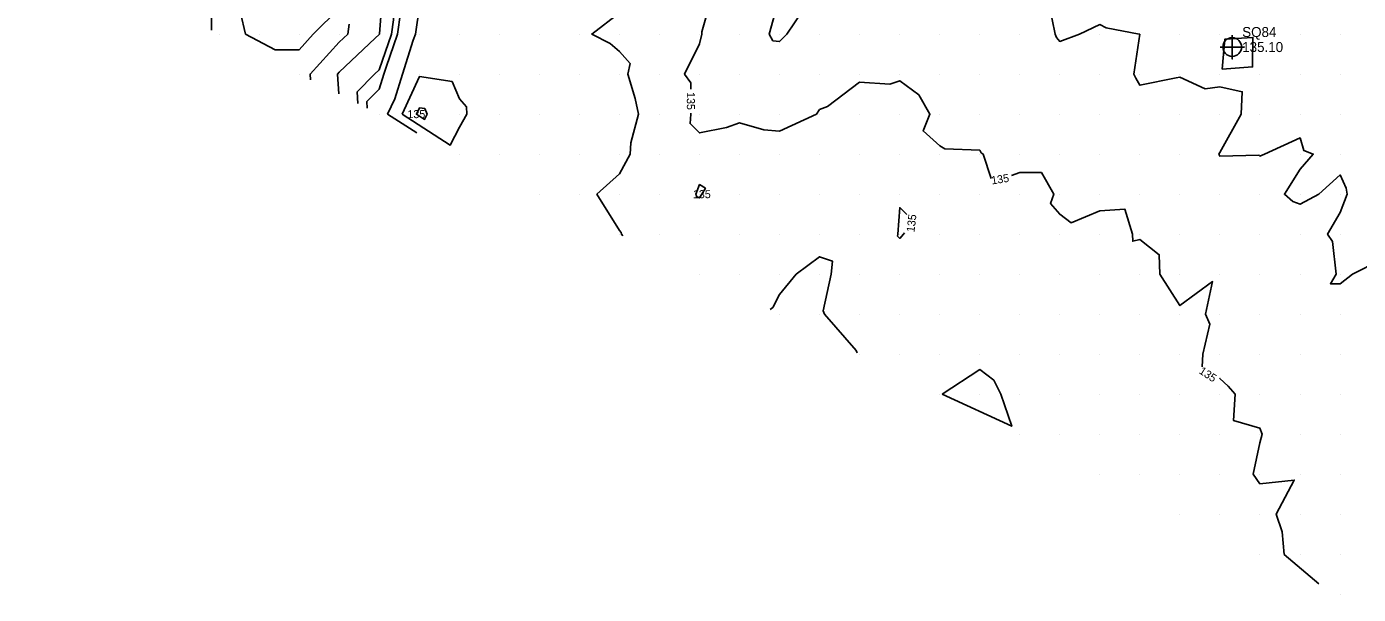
# Model space of a CAD drawing. Extents: x 2354170 to 2357230, y 866100 to 868290.
# Drawn here: x 2354181.9 to 2354514.6, y 867500 to 867641.9 of the extents above; entities that cross this region are included whole.
import ezdxf

# ---------------------------------------------------------------- set-up
doc = ezdxf.new("R2010")
doc.units = 0
for name, color, linetype in [('Default', 7, 'Continuous'), ('DTM Contours Major', 7, 'Continuous'), ('DTM Contours Major Text', 7, 'Continuous'), ('DTM Contours Minor', 7, 'Continuous'), ('Exist DTM QL2 LIDAR Elevation Point', 7, 'Continuous'), ('Exist DTM Regular Point CELL', 7, 'Continuous'), ('Exist DTM Regular Point Cogo Elevation', 7, 'Continuous'), ('Exist DTM Regular Point Cogo Number', 7, 'Continuous')]:
    doc.layers.add(name, color=color, linetype=linetype)

msp = doc.modelspace()

# ---------------------------------------------------------------- linework, layer by layer
at = {"layer": 'Default'}
for points in [[(2354370.23, 867719.61), (2354369.96, 867718.62), (2354369.06, 867710.02), (2354367.34, 867702.64), (2354364.3, 867700.02), (2354364.09, 867695.89), (2354361.65, 867690.02), (2354360.57, 867689.42), (2354359.96, 867687.13), (2354357.41, 867682.57), (2354357.88, 867680.02), (2354357.99, 867672), (2354356.76, 867670.02), (2354353.98, 867666), (2354354.02, 867660.02), (2354353.93, 867656.05), (2354353.2, 867650.02), (2354350.54, 867640.6), (2354350.55, 867640.02), (2354349.96, 867637.59), (2354346.21, 867630.02), (2354347.79, 867627.84), (2354347.79, 867626.29)], [(2354183.29, 867706.68), (2354181.85, 867701.91), (2354184.27, 867700.02), (2354189.24, 867699.3), (2354189.96, 867699.5), (2354199.85, 867699.91), (2354199.96, 867699.77), (2354207.52, 867697.57), (2354207.45, 867690.02), (2354209.96, 867687.14), (2354211.59, 867688.39), (2354219.96, 867686.49), (2354224.58, 867680.02), (2354224.68, 867674.74), (2354226.94, 867670.02), (2354223.14, 867663.2), (2354229.96, 867663.2), (2354231.98, 867660.02), (2354231.59, 867658.39), (2354229.96, 867654.19), (2354225.78, 867654.2), (2354228.1, 867650.02), (2354228, 867641.98), (2354228.05, 867640.98)], [(2354311.39, 867679.67), (2354309.96, 867678.51), (2354306.73, 867676.79), (2354297.61, 867680.02), (2354293.23, 867683.29), (2354289.96, 867680.57), (2354289.56, 867680.42), (2354289.54, 867680.02), (2354279.96, 867671.05), (2354277.72, 867670.02), (2354278.96, 867661.02), (2354279.29, 867660.02), (2354275.46, 867654.52), (2354275.61, 867650.02), (2354275.24, 867645.3), (2354274.48, 867640.02), (2354271.68, 867631.74), (2354271.13, 867630.02), (2354269.96, 867626.28), (2354266.84, 867623.14), (2354266.94, 867621.53)], [(2354270.79, 867650.02), (2354270, 867640.06), (2354270, 867640.02), (2354269.96, 867639.92), (2354268.92, 867638.98), (2354259.96, 867630.49), (2354259.53, 867630.02), (2354259.84, 867625.08)], [(2354368.25, 867638.31), (2354367.35, 867640.02), (2354369.96, 867649.31), (2354375.58, 867645.64), (2354371.8, 867640.02), (2354369.96, 867638.14), (2354368.25, 867638.31)], [(2354437.31, 867647.36), (2354438.8, 867640.02), (2354439.13, 867639.19), (2354439.96, 867638.2), (2354444.91, 867640.02), (2354449.96, 867642.42), (2354451.51, 867641.57), (2354459.82, 867640.02), (2354459.95, 867640), (2354458.44, 867630.02), (2354458.93, 867628.98), (2354459.96, 867627.26), (2354469.05, 867629.1), (2354469.97, 867629.26), (2354476.3, 867626.35), (2354479.97, 867626.81), (2354485.55, 867625.6), (2354485.29, 867620.02), (2354479.97, 867610.47), (2354479.7, 867610.02), (2354479.78, 867609.83), (2354479.97, 867609.48), (2354489.71, 867609.77), (2354489.97, 867609.56), (2354491.08, 867610.02), (2354499.97, 867614.06), (2354500.9, 867610.95), (2354503.27, 867610.02), (2354499.97, 867606.29), (2354496.09, 867600.02), (2354498.18, 867598.23), (2354499.97, 867597.5), (2354504.7, 867600.02), (2354509.97, 867604.82), (2354511.47, 867601.52), (2354511.73, 867600.02), (2354509.97, 867595.46), (2354506.88, 867590.02), (2354508.13, 867588.18), (2354508.98, 867580.02), (2354507.58, 867577.63), (2354509.97, 867577.59), (2354513.05, 867580.02), (2354519.97, 867583.53)], [(2354259.96, 867646.38), (2354253.45, 867640.02), (2354249.96, 867636.1), (2354243.91, 867636.07), (2354236.51, 867640.02), (2354235.28, 867645.34)], [(2354279.96, 867646.92), (2354278.97, 867640.02), (2354278.46, 867638.51), (2354275.73, 867630.02), (2354273.8, 867623.86), (2354272.03, 867620.02), (2354279.36, 867615.32)], [(2354329.96, 867645.32), (2354323.02, 867640.02), (2354327.63, 867637.69), (2354329.96, 867635.67), (2354332.59, 867632.64), (2354332.08, 867630.02), (2354333.87, 867623.92), (2354334.68, 867620.02), (2354332.8, 867612.85), (2354332.64, 867610.02), (2354329.96, 867605.07), (2354324.34, 867600.02), (2354329.96, 867590.97), (2354330.36, 867590.42), (2354330.49, 867590.02), (2354330.77, 867589.62)], [(2354262.42, 867642.47), (2354262.1, 867640.02), (2354259.96, 867637.99), (2354252.65, 867630.02), (2354252.74, 867628.63)], [(2354480.51, 867631.22), (2354481.19, 867638.72), (2354488.2, 867639.2), (2354488.13, 867631.81), (2354480.51, 867631.22)], [(2354275.64, 867620.02), (2354279.96, 867629.4), (2354288.14, 867628.2), (2354289.96, 867623.86), (2354291.78, 867621.83), (2354291.82, 867620.02), (2354289.96, 867616.8), (2354287.7, 867612.28), (2354275.64, 867620.02)], [(2354347.81, 867620.29), (2354347.81, 867620.02), (2354347.6, 867617.66), (2354349.96, 867615.35), (2354356.67, 867616.72), (2354359.96, 867617.89), (2354366, 867616.06), (2354369.96, 867615.79), (2354379.17, 867620.02), (2354379.96, 867621.16), (2354381.9, 867621.96), (2354389.96, 867628), (2354397.49, 867627.55), (2354399.96, 867628.38), (2354404.76, 867624.81), (2354407.5, 867620.02), (2354405.79, 867615.84), (2354409.96, 867612.09), (2354411.28, 867611.34), (2354419.96, 867611.02), (2354420.33, 867610.38), (2354420.84, 867610.02), (2354422.79, 867603.92)], [(2354279.24, 867620.02), (2354279.96, 867621.59), (2354281.33, 867621.39), (2354281.91, 867620.02), (2354281.26, 867618.72), (2354279.24, 867620.02)], [(2354427.92, 867604.73), (2354429.96, 867605.41), (2354435.35, 867605.4), (2354438.43, 867600.02), (2354437.67, 867597.72), (2354439.96, 867594.99), (2354442.79, 867592.85), (2354449.96, 867595.9), (2354456.22, 867596.27), (2354458.09, 867590.02), (2354458.2, 867588.25), (2354459.96, 867588.72), (2354464.81, 867584.87), (2354464.93, 867580.02), (2354469.97, 867572.17), (2354478.15, 867578.2), (2354476.32, 867570.02), (2354477.47, 867567.53), (2354475.67, 867560.02), (2354475.51, 867556.87)], [(2354350.55, 867600.02), (2354351.44, 867601.49), (2354349.96, 867602.41), (2354349.03, 867600.02), (2354349.26, 867599.32), (2354349.96, 867599.09), (2354350.55, 867600.02)], [(2354399.47, 867590.02), (2354399.96, 867596.66), (2354401.71, 867594.97)], [(2354401.18, 867590.35), (2354400.94, 867590.02), (2354399.96, 867588.98), (2354399.44, 867589.49), (2354399.47, 867590.02)], [(2354389.31, 867560.34), (2354389.06, 867560.92), (2354381.22, 867570.02), (2354380.82, 867570.87), (2354382.85, 867580.02), (2354383.19, 867583.24), (2354379.96, 867584.4), (2354374.07, 867580.02), (2354369.96, 867574.97), (2354368.27, 867571.71), (2354367.58, 867571.21)], [(2354410.61, 867550.02), (2354419.96, 867556.18), (2354423.48, 867553.53), (2354425.23, 867550.02), (2354427.95, 867542.03), (2354410.61, 867550.02)], [(2354479.83, 867554.04), (2354479.97, 867553.99), (2354482.02, 867552.08), (2354483.74, 867550.02), (2354483.38, 867543.43), (2354489.97, 867541.57), (2354490.55, 867540.02), (2354489.97, 867537.91), (2354488.23, 867530.02), (2354489.97, 867527.61), (2354498.52, 867528.57), (2354494.05, 867520.02), (2354495.55, 867515.61), (2354496.05, 867510.02), (2354504.7, 867502.65)]]:
    msp.add_lwpolyline(points, dxfattribs=at)
at = {"layer": 'DTM Contours Major'}
for points in [[(2354370.23, 867719.61), (2354369.96, 867718.62), (2354369.06, 867710.02), (2354367.34, 867702.64), (2354364.3, 867700.02), (2354364.09, 867695.89), (2354361.65, 867690.02), (2354360.57, 867689.42), (2354359.96, 867687.13), (2354357.41, 867682.57), (2354357.88, 867680.02), (2354357.99, 867672), (2354356.76, 867670.02), (2354353.98, 867666), (2354354.02, 867660.02), (2354353.93, 867656.05), (2354353.2, 867650.02), (2354350.54, 867640.6), (2354350.55, 867640.02), (2354349.96, 867637.59), (2354346.21, 867630.02), (2354347.79, 867627.84), (2354347.79, 867626.29)], [(2354347.81, 867620.29), (2354347.81, 867620.02), (2354347.6, 867617.66), (2354349.96, 867615.35), (2354356.67, 867616.72), (2354359.96, 867617.89), (2354366, 867616.06), (2354369.96, 867615.79), (2354379.17, 867620.02), (2354379.96, 867621.16), (2354381.9, 867621.96), (2354389.96, 867628), (2354397.49, 867627.55), (2354399.96, 867628.38), (2354404.76, 867624.81), (2354407.5, 867620.02), (2354405.79, 867615.84), (2354409.96, 867612.09), (2354411.28, 867611.34), (2354419.96, 867611.02), (2354420.33, 867610.38), (2354420.84, 867610.02), (2354422.79, 867603.92)], [(2354279.24, 867620.02), (2354279.96, 867621.59), (2354281.33, 867621.39), (2354281.91, 867620.02), (2354281.26, 867618.72), (2354279.24, 867620.02)], [(2354427.92, 867604.73), (2354429.96, 867605.41), (2354435.35, 867605.4), (2354438.43, 867600.02), (2354437.67, 867597.72), (2354439.96, 867594.99), (2354442.79, 867592.85), (2354449.96, 867595.9), (2354456.22, 867596.27), (2354458.09, 867590.02), (2354458.2, 867588.25), (2354459.96, 867588.72), (2354464.81, 867584.87), (2354464.93, 867580.02), (2354469.97, 867572.17), (2354478.15, 867578.2), (2354476.32, 867570.02), (2354477.47, 867567.53), (2354475.67, 867560.02), (2354475.51, 867556.87)], [(2354350.55, 867600.02), (2354351.44, 867601.49), (2354349.96, 867602.41), (2354349.03, 867600.02), (2354349.26, 867599.32), (2354349.96, 867599.09), (2354350.55, 867600.02)], [(2354399.47, 867590.02), (2354399.96, 867596.66), (2354401.71, 867594.97)], [(2354401.18, 867590.35), (2354400.94, 867590.02), (2354399.96, 867588.98), (2354399.44, 867589.49), (2354399.47, 867590.02)], [(2354479.83, 867554.04), (2354479.97, 867553.99), (2354482.02, 867552.08), (2354483.74, 867550.02), (2354483.38, 867543.43), (2354489.97, 867541.57), (2354490.55, 867540.02), (2354489.97, 867537.91), (2354488.23, 867530.02), (2354489.97, 867527.61), (2354498.52, 867528.57), (2354494.05, 867520.02), (2354495.55, 867515.61), (2354496.05, 867510.02), (2354504.7, 867502.65)]]:
    msp.add_lwpolyline(points, dxfattribs=at)
at = {"layer": 'DTM Contours Minor'}
msp.add_lwpolyline([(2354304.89, 867696.09), (2354299.96, 867693.38), (2354298.57, 867690.02), (2354289.96, 867682.86), (2354287.89, 867682.09), (2354287.76, 867680.02), (2354279.96, 867672.71), (2354274.08, 867670.02), (2354274.74, 867665.25), (2354276.47, 867660.02), (2354273.8, 867656.18), (2354274, 867650.02), (2354273.5, 867643.55), (2354272.99, 867640.02), (2354269.96, 867631.08), (2354268.79, 867630.02), (2354264.4, 867625.59), (2354264.58, 867622.71)], dxfattribs=at)
at = {"layer": 'Exist DTM QL2 LIDAR Elevation Point'}
for p, q in [((2354229.96, 867640.02), (2354229.96, 867640.02)), ((2354239.96, 867640.02), (2354239.96, 867640.02)), ((2354249.96, 867640.02), (2354249.96, 867640.02)), ((2354259.96, 867640.02), (2354259.96, 867640.02)), ((2354269.96, 867640.02), (2354269.96, 867640.02)), ((2354279.96, 867640.02), (2354279.96, 867640.02)), ((2354289.96, 867640.02), (2354289.96, 867640.02)), ((2354299.96, 867640.02), (2354299.96, 867640.02)), ((2354309.96, 867640.02), (2354309.96, 867640.02)), ((2354319.96, 867640.02), (2354319.96, 867640.02)), ((2354329.96, 867640.02), (2354329.96, 867640.02)), ((2354339.96, 867640.02), (2354339.96, 867640.02)), ((2354349.96, 867640.02), (2354349.96, 867640.02)), ((2354359.96, 867640.02), (2354359.96, 867640.02)), ((2354369.96, 867640.02), (2354369.96, 867640.02)), ((2354379.96, 867640.02), (2354379.96, 867640.02)), ((2354389.96, 867640.02), (2354389.96, 867640.02)), ((2354399.96, 867640.02), (2354399.96, 867640.02)), ((2354409.96, 867640.02), (2354409.96, 867640.02)), ((2354419.96, 867640.02), (2354419.96, 867640.02)), ((2354429.96, 867640.02), (2354429.96, 867640.02)), ((2354439.96, 867640.02), (2354439.96, 867640.02)), ((2354449.96, 867640.02), (2354449.96, 867640.02)), ((2354459.96, 867640.02), (2354459.96, 867640.02)), ((2354469.97, 867640.02), (2354469.97, 867640.02)), ((2354479.97, 867640.02), (2354479.97, 867640.02)), ((2354489.97, 867640.02), (2354489.97, 867640.02)), ((2354499.97, 867640.02), (2354499.97, 867640.02)), ((2354509.97, 867640.02), (2354509.97, 867640.02)), ((2354249.96, 867630.02), (2354249.96, 867630.02)), ((2354259.96, 867630.02), (2354259.96, 867630.02)), ((2354269.96, 867630.02), (2354269.96, 867630.02)), ((2354279.96, 867630.02), (2354279.96, 867630.02)), ((2354289.96, 867630.02), (2354289.96, 867630.02)), ((2354299.96, 867630.02), (2354299.96, 867630.02)), ((2354309.96, 867630.02), (2354309.96, 867630.02)), ((2354319.96, 867630.02), (2354319.96, 867630.02)), ((2354329.96, 867630.02), (2354329.96, 867630.02)), ((2354339.96, 867630.02), (2354339.96, 867630.02)), ((2354349.96, 867630.02), (2354349.96, 867630.02)), ((2354359.96, 867630.02), (2354359.96, 867630.02)), ((2354369.96, 867630.02), (2354369.96, 867630.02)), ((2354379.96, 867630.02), (2354379.96, 867630.02)), ((2354389.96, 867630.02), (2354389.96, 867630.02)), ((2354399.96, 867630.02), (2354399.96, 867630.02)), ((2354409.96, 867630.02), (2354409.96, 867630.02)), ((2354419.96, 867630.02), (2354419.96, 867630.02)), ((2354429.96, 867630.02), (2354429.96, 867630.02)), ((2354439.96, 867630.02), (2354439.96, 867630.02)), ((2354449.96, 867630.02), (2354449.96, 867630.02)), ((2354459.96, 867630.02), (2354459.96, 867630.02)), ((2354469.97, 867630.02), (2354469.97, 867630.02)), ((2354479.97, 867630.02), (2354479.97, 867630.02)), ((2354489.97, 867630.02), (2354489.97, 867630.02)), ((2354499.97, 867630.02), (2354499.97, 867630.02)), ((2354509.97, 867630.02), (2354509.97, 867630.02)), ((2354269.96, 867620.02), (2354269.96, 867620.02)), ((2354279.96, 867620.02), (2354279.96, 867620.02)), ((2354289.96, 867620.02), (2354289.96, 867620.02)), ((2354299.96, 867620.02), (2354299.96, 867620.02)), ((2354309.96, 867620.02), (2354309.96, 867620.02)), ((2354319.96, 867620.02), (2354319.96, 867620.02)), ((2354329.96, 867620.02), (2354329.96, 867620.02)), ((2354339.96, 867620.02), (2354339.96, 867620.02)), ((2354349.96, 867620.02), (2354349.96, 867620.02)), ((2354359.96, 867620.02), (2354359.96, 867620.02)), ((2354369.96, 867620.02), (2354369.96, 867620.02)), ((2354379.96, 867620.02), (2354379.96, 867620.02)), ((2354389.96, 867620.02), (2354389.96, 867620.02)), ((2354399.96, 867620.02), (2354399.96, 867620.02)), ((2354409.96, 867620.02), (2354409.96, 867620.02)), ((2354419.96, 867620.02), (2354419.96, 867620.02)), ((2354429.96, 867620.02), (2354429.96, 867620.02)), ((2354439.96, 867620.02), (2354439.96, 867620.02)), ((2354449.96, 867620.02), (2354449.96, 867620.02)), ((2354459.96, 867620.02), (2354459.96, 867620.02)), ((2354469.97, 867620.02), (2354469.97, 867620.02)), ((2354479.97, 867620.02), (2354479.97, 867620.02)), ((2354489.97, 867620.02), (2354489.97, 867620.02)), ((2354499.97, 867620.02), (2354499.97, 867620.02)), ((2354509.97, 867620.02), (2354509.97, 867620.02)), ((2354289.96, 867610.02), (2354289.96, 867610.02)), ((2354299.96, 867610.02), (2354299.96, 867610.02)), ((2354309.96, 867610.02), (2354309.96, 867610.02)), ((2354319.96, 867610.02), (2354319.96, 867610.02)), ((2354329.96, 867610.02), (2354329.96, 867610.02)), ((2354339.96, 867610.02), (2354339.96, 867610.02)), ((2354349.96, 867610.02), (2354349.96, 867610.02)), ((2354359.96, 867610.02), (2354359.96, 867610.02)), ((2354369.96, 867610.02), (2354369.96, 867610.02)), ((2354379.96, 867610.02), (2354379.96, 867610.02)), ((2354389.96, 867610.02), (2354389.96, 867610.02)), ((2354399.96, 867610.02), (2354399.96, 867610.02)), ((2354409.96, 867610.02), (2354409.96, 867610.02)), ((2354419.96, 867610.02), (2354419.96, 867610.02)), ((2354429.96, 867610.02), (2354429.96, 867610.02)), ((2354439.96, 867610.02), (2354439.96, 867610.02)), ((2354449.96, 867610.02), (2354449.96, 867610.02)), ((2354459.96, 867610.02), (2354459.96, 867610.02)), ((2354469.97, 867610.02), (2354469.97, 867610.02)), ((2354479.97, 867610.02), (2354479.97, 867610.02)), ((2354489.97, 867610.02), (2354489.97, 867610.02)), ((2354499.97, 867610.02), (2354499.97, 867610.02)), ((2354509.97, 867610.02), (2354509.97, 867610.02)), ((2354309.96, 867600.02), (2354309.96, 867600.02)), ((2354319.96, 867600.02), (2354319.96, 867600.02)), ((2354329.96, 867600.02), (2354329.96, 867600.02)), ((2354339.96, 867600.02), (2354339.96, 867600.02)), ((2354349.96, 867600.02), (2354349.96, 867600.02)), ((2354359.96, 867600.02), (2354359.96, 867600.02)), ((2354369.96, 867600.02), (2354369.96, 867600.02)), ((2354379.96, 867600.02), (2354379.96, 867600.02)), ((2354389.96, 867600.02), (2354389.96, 867600.02)), ((2354399.96, 867600.02), (2354399.96, 867600.02)), ((2354409.96, 867600.02), (2354409.96, 867600.02)), ((2354419.96, 867600.02), (2354419.96, 867600.02)), ((2354429.96, 867600.02), (2354429.96, 867600.02)), ((2354439.96, 867600.02), (2354439.96, 867600.02)), ((2354449.96, 867600.02), (2354449.96, 867600.02)), ((2354459.96, 867600.02), (2354459.96, 867600.02)), ((2354469.97, 867600.02), (2354469.97, 867600.02)), ((2354479.97, 867600.02), (2354479.97, 867600.02)), ((2354489.97, 867600.02), (2354489.97, 867600.02)), ((2354499.97, 867600.02), (2354499.97, 867600.02)), ((2354509.97, 867600.02), (2354509.97, 867600.02)), ((2354329.96, 867590.02), (2354329.96, 867590.02)), ((2354339.96, 867590.02), (2354339.96, 867590.02)), ((2354349.96, 867590.02), (2354349.96, 867590.02)), ((2354359.96, 867590.02), (2354359.96, 867590.02)), ((2354369.96, 867590.02), (2354369.96, 867590.02)), ((2354379.96, 867590.02), (2354379.96, 867590.02)), ((2354389.96, 867590.02), (2354389.96, 867590.02)), ((2354399.96, 867590.02), (2354399.96, 867590.02)), ((2354409.96, 867590.02), (2354409.96, 867590.02)), ((2354419.96, 867590.02), (2354419.96, 867590.02)), ((2354429.96, 867590.02), (2354429.96, 867590.02)), ((2354439.96, 867590.02), (2354439.96, 867590.02)), ((2354449.96, 867590.02), (2354449.96, 867590.02)), ((2354459.96, 867590.02), (2354459.96, 867590.02)), ((2354469.97, 867590.02), (2354469.97, 867590.02)), ((2354479.97, 867590.02), (2354479.97, 867590.02)), ((2354489.97, 867590.02), (2354489.97, 867590.02)), ((2354499.97, 867590.02), (2354499.97, 867590.02)), ((2354509.97, 867590.02), (2354509.97, 867590.02)), ((2354349.96, 867580.02), (2354349.96, 867580.02)), ((2354359.96, 867580.02), (2354359.96, 867580.02)), ((2354369.96, 867580.02), (2354369.96, 867580.02)), ((2354379.96, 867580.02), (2354379.96, 867580.02)), ((2354389.96, 867580.02), (2354389.96, 867580.02)), ((2354399.96, 867580.02), (2354399.96, 867580.02)), ((2354409.96, 867580.02), (2354409.96, 867580.02)), ((2354419.96, 867580.02), (2354419.96, 867580.02)), ((2354429.96, 867580.02), (2354429.96, 867580.02)), ((2354439.96, 867580.02), (2354439.96, 867580.02)), ((2354449.96, 867580.02), (2354449.96, 867580.02)), ((2354459.96, 867580.02), (2354459.96, 867580.02)), ((2354469.97, 867580.02), (2354469.97, 867580.02)), ((2354479.97, 867580.02), (2354479.97, 867580.02)), ((2354489.97, 867580.02), (2354489.97, 867580.02)), ((2354499.97, 867580.02), (2354499.97, 867580.02)), ((2354509.97, 867580.02), (2354509.97, 867580.02)), ((2354369.96, 867570.02), (2354369.96, 867570.02)), ((2354379.96, 867570.02), (2354379.96, 867570.02)), ((2354389.96, 867570.02), (2354389.96, 867570.02)), ((2354399.96, 867570.02), (2354399.96, 867570.02)), ((2354409.96, 867570.02), (2354409.96, 867570.02)), ((2354419.96, 867570.02), (2354419.96, 867570.02)), ((2354429.96, 867570.02), (2354429.96, 867570.02)), ((2354439.96, 867570.02), (2354439.96, 867570.02)), ((2354449.96, 867570.02), (2354449.96, 867570.02)), ((2354459.96, 867570.02), (2354459.96, 867570.02)), ((2354469.97, 867570.02), (2354469.97, 867570.02)), ((2354479.97, 867570.02), (2354479.97, 867570.02)), ((2354489.97, 867570.02), (2354489.97, 867570.02)), ((2354499.97, 867570.02), (2354499.97, 867570.02)), ((2354509.97, 867570.02), (2354509.97, 867570.02)), ((2354389.96, 867560.02), (2354389.96, 867560.02)), ((2354399.96, 867560.02), (2354399.96, 867560.02)), ((2354409.96, 867560.02), (2354409.96, 867560.02)), ((2354419.96, 867560.02), (2354419.96, 867560.02)), ((2354429.96, 867560.02), (2354429.96, 867560.02)), ((2354439.96, 867560.02), (2354439.96, 867560.02)), ((2354449.96, 867560.02), (2354449.96, 867560.02)), ((2354459.96, 867560.02), (2354459.96, 867560.02)), ((2354469.97, 867560.02), (2354469.97, 867560.02)), ((2354479.97, 867560.02), (2354479.97, 867560.02)), ((2354489.97, 867560.02), (2354489.97, 867560.02)), ((2354499.97, 867560.02), (2354499.97, 867560.02)), ((2354509.97, 867560.02), (2354509.97, 867560.02)), ((2354409.96, 867550.02), (2354409.96, 867550.02)), ((2354419.96, 867550.02), (2354419.96, 867550.02)), ((2354429.96, 867550.02), (2354429.96, 867550.02)), ((2354439.96, 867550.02), (2354439.96, 867550.02)), ((2354449.96, 867550.02), (2354449.96, 867550.02)), ((2354459.96, 867550.02), (2354459.96, 867550.02)), ((2354469.97, 867550.02), (2354469.97, 867550.02)), ((2354479.97, 867550.02), (2354479.97, 867550.02)), ((2354489.97, 867550.02), (2354489.97, 867550.02)), ((2354499.97, 867550.02), (2354499.97, 867550.02)), ((2354509.97, 867550.02), (2354509.97, 867550.02)), ((2354429.96, 867540.02), (2354429.96, 867540.02)), ((2354439.96, 867540.02), (2354439.96, 867540.02)), ((2354449.96, 867540.02), (2354449.96, 867540.02)), ((2354459.96, 867540.02), (2354459.96, 867540.02)), ((2354469.97, 867540.02), (2354469.97, 867540.02)), ((2354479.97, 867540.02), (2354479.97, 867540.02)), ((2354489.97, 867540.02), (2354489.97, 867540.02)), ((2354499.97, 867540.02), (2354499.97, 867540.02)), ((2354509.97, 867540.02), (2354509.97, 867540.02)), ((2354449.96, 867530.02), (2354449.96, 867530.02)), ((2354459.96, 867530.02), (2354459.96, 867530.02)), ((2354469.97, 867530.02), (2354469.97, 867530.02)), ((2354479.97, 867530.02), (2354479.97, 867530.02)), ((2354489.97, 867530.02), (2354489.97, 867530.02)), ((2354499.97, 867530.02), (2354499.97, 867530.02)), ((2354509.97, 867530.02), (2354509.97, 867530.02)), ((2354469.97, 867520.02), (2354469.97, 867520.02)), ((2354479.97, 867520.02), (2354479.97, 867520.02)), ((2354489.97, 867520.02), (2354489.97, 867520.02)), ((2354499.97, 867520.02), (2354499.97, 867520.02)), ((2354509.97, 867520.02), (2354509.97, 867520.02)), ((2354489.97, 867510.02), (2354489.97, 867510.02)), ((2354499.97, 867510.02), (2354499.97, 867510.02)), ((2354509.97, 867510.02), (2354509.97, 867510.02)), ((2354509.97, 867500.02), (2354509.97, 867500.02))]:
    msp.add_line(p, q, dxfattribs=at)
at = {"layer": 'Exist DTM Regular Point CELL'}
msp.add_lwpolyline([(2354483.03, 867639.79), (2354483.03, 867633.79), (2354483.03, 867636.79), (2354486.03, 867636.79), (2354480.03, 867636.79)], dxfattribs=at)
msp.add_circle((2354483.03, 867636.79), 2.34, dxfattribs=at)

# ---------------------------------------------------------------- texts
at = {"layer": 'Default'}
for rotation, p in [(270.146, (2354346.79, 867625.53)), (8.8784, (2354423.01, 867602.44)), (83.4101, (2354403.65, 867590.45)), (326.7306, (2354474.56, 867555.38))]:
    msp.add_text('135', height=2, rotation=rotation, dxfattribs=at).set_placement(p)
for p in [(2354276.99, 867619.02), (2354348.3, 867599.02)]:
    msp.add_text('135', height=2, dxfattribs=at).set_placement(p)
at = {"layer": 'DTM Contours Major Text'}
for rotation, p in [(270.146, (2354346.79, 867625.53)), (8.8784, (2354423.01, 867602.44)), (83.4101, (2354403.65, 867590.45)), (326.7306, (2354474.56, 867555.38))]:
    msp.add_text('135', height=2, rotation=rotation, dxfattribs=at).set_placement(p)
for p in [(2354276.99, 867619.02), (2354348.3, 867599.02)]:
    msp.add_text('135', height=2, dxfattribs=at).set_placement(p)
at = {"layer": 'Exist DTM Regular Point Cogo Elevation'}
msp.add_text('135.10', height=2.5, dxfattribs=at).set_placement((2354485.53, 867635.54))
at = {"layer": 'Exist DTM Regular Point Cogo Number'}
msp.add_text('SQ84', height=2.5, dxfattribs=at).set_placement((2354485.53, 867639.29))

doc.saveas('drawing.dxf')
